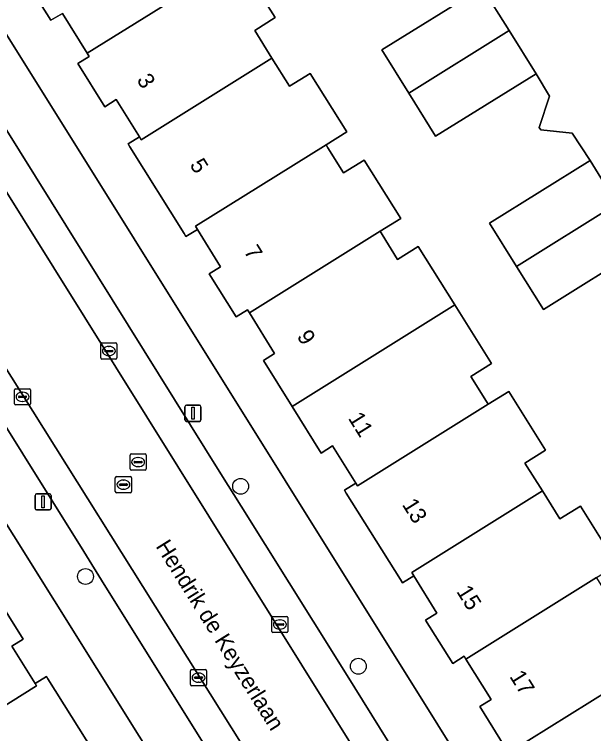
# Model space of a CAD drawing. Extents: x 159664 to 160323, y 385312 to 386115.
# Drawn here: x 159927.87 to 159963.61, y 385862.95 to 385907.34 of the extents above; entities that cross this region are included whole.
import ezdxf

# ---------------------------------------------------------------- set-up
doc = ezdxf.new("R2010")
doc.units = 0
for name, color, linetype in [('IMGEO_Boom', 7, 'Continuous'), ('IMGEO_Erf', 7, 'Continuous'), ('IMGEO_Kolk', 7, 'Continuous'), ('IMGEO_Lichtmast', 7, 'Continuous'), ('IMGEO_Openbare_ruimte_label', 7, 'Continuous'), ('IMGEO_Pand', 7, 'Continuous'), ('IMGEO_Pand_nummerreeks', 7, 'Continuous'), ('IMGEO_Parkeervlak_open', 7, 'Continuous'), ('IMGEO_Rijbaan_lokaal_open', 7, 'Continuous'), ('IMGEO_Rioolput', 7, 'Continuous'), ('IMGEO_Voetpad_open', 7, 'Continuous')]:
    doc.layers.add(name, color=color, linetype=linetype)

msp = doc.modelspace()

# ---------------------------------------------------------------- linework, layer by layer
at = {"layer": 'IMGEO_Boom'}
for centre in [(159941.826, 385878.212), (159932.253, 385872.645), (159949.091, 385867.107)]:
    msp.add_circle(centre, 0.489, dxfattribs=at)
at = {"layer": 'IMGEO_Erf'}
for points in [[(159941.668, 385910.746), (159943.959, 385907.144), (159942.697, 385906.342), (159943.76, 385904.635), (159944.842, 385902.898), (159946.116, 385903.694), (159948.37, 385900.087), (159947.098, 385899.292), (159947.215, 385899.104), (159948.182, 385897.557), (159949.451, 385898.349), (159951.702, 385894.746), (159950.432, 385893.952), (159950.56, 385893.747), (159951.516, 385892.22), (159952.789, 385893.013), (159955.045, 385889.406), (159957.308, 385885.786), (159956.037, 385884.985), (159956.992, 385883.452), (159957.104, 385883.272), (159958.378, 385884.068), (159960.644, 385880.436), (159959.372, 385879.642), (159960.442, 385877.929), (159961.525, 385876.196), (159962.797, 385876.99), (159965.055, 385873.373)], [(159958.359, 385861.761), (159956.578, 385864.614), (159957.282, 385865.054), (159955.73, 385867.547), (159955.617, 385867.728), (159954.914, 385867.287), (159953.242, 385869.952), (159953.938, 385870.393), (159952.514, 385872.691), (159951.81, 385872.251), (159951.682, 385872.457), (159948.342, 385877.799), (159948.237, 385877.967), (159948.941, 385878.407), (159947.505, 385880.707), (159946.801, 385880.267), (159945.009, 385883.136), (159943.23, 385885.984), (159943.927, 385886.419), (159942.371, 385888.916), (159942.254, 385889.104), (159941.55, 385888.665), (159939.887, 385891.334), (159940.584, 385891.764), (159939.157, 385894.067), (159938.453, 385893.627), (159938.334, 385893.817), (159934.996, 385899.159), (159934.884, 385899.339), (159935.584, 385899.784), (159934.151, 385902.084), (159933.44, 385901.637), (159931.786, 385904.304), (159932.486, 385904.738), (159932.364, 385904.934), (159930.832, 385907.387), (159930.108, 385906.981), (159928.212, 385910.024)], [(159966.709, 385892.983), (159960.514, 385889.12), (159958.853, 385891.785), (159957.191, 385894.449), (159963.385, 385898.312), (159962.286, 385900), (159960.342, 385900.203), (159960.248, 385900.347), (159960.879, 385902.296), (159960.053, 385903.678), (159953.86, 385899.814), (159952.198, 385902.478), (159950.535, 385905.142), (159956.729, 385909.006)], [(159925.825, 385908.577), (159972.737, 385833.507)], [(159945.912, 385846.253), (159912.237, 385900.05)], [(159926.629, 385871.625), (159928.408, 385868.777), (159927.704, 385868.337), (159929.146, 385866.036), (159929.85, 385866.475), (159929.937, 385866.335), (159933.298, 385860.954)]]:
    msp.add_lwpolyline(points, dxfattribs=at)
at = {"layer": 'IMGEO_Kolk'}
for p, q in [((159933.198, 385886.135), (159933.198, 385886.987)), ((159933.273, 385887.061), (159934.125, 385887.061)), ((159933.686, 385886.841), (159933.711, 385886.841)), ((159934.199, 385886.987), (159934.199, 385886.135)), ((159933.457, 385886.555), (159933.457, 385886.567)), ((159933.895, 385886.518), (159933.497, 385886.518)), ((159933.5, 385886.604), (159933.898, 385886.604)), ((159933.941, 385886.567), (159933.941, 385886.555)), ((159934.125, 385886.061), (159933.273, 385886.061)), ((159933.709, 385886.281), (159933.684, 385886.281)), ((159927.869, 385883.307), (159927.869, 385884.159)), ((159927.944, 385884.233), (159928.796, 385884.233)), ((159928.87, 385884.159), (159928.87, 385883.307)), ((159928.128, 385883.727), (159928.128, 385883.739)), ((159928.171, 385883.776), (159928.569, 385883.776)), ((159928.357, 385884.013), (159928.382, 385884.013)), ((159928.612, 385883.739), (159928.612, 385883.727)), ((159928.566, 385883.69), (159928.168, 385883.69)), ((159928.38, 385883.453), (159928.355, 385883.453)), ((159928.796, 385883.233), (159927.944, 385883.233)), ((159943.747, 385869.258), (159943.747, 385870.11)), ((159943.822, 385870.184), (159944.674, 385870.184)), ((159944.235, 385869.964), (159944.26, 385869.964)), ((159944.748, 385870.11), (159944.748, 385869.258)), ((159944.006, 385869.678), (159944.006, 385869.69)), ((159944.444, 385869.641), (159944.046, 385869.641)), ((159944.049, 385869.727), (159944.447, 385869.727)), ((159944.49, 385869.69), (159944.49, 385869.678)), ((159944.674, 385869.184), (159943.822, 385869.184)), ((159944.258, 385869.404), (159944.233, 385869.404)), ((159938.805, 385866.903), (159939.657, 385866.903)), ((159938.73, 385865.977), (159938.73, 385866.829)), ((159938.989, 385866.397), (159938.989, 385866.409)), ((159939.032, 385866.446), (159939.43, 385866.446)), ((159939.218, 385866.683), (159939.243, 385866.683)), ((159939.473, 385866.409), (159939.473, 385866.397)), ((159939.731, 385866.829), (159939.731, 385865.977)), ((159939.427, 385866.36), (159939.029, 385866.36)), ((159939.241, 385866.123), (159939.216, 385866.123)), ((159939.657, 385865.903), (159938.805, 385865.903))]:
    msp.add_line(p, q, dxfattribs=at)
for points in [[(159933.198, 385886.135), (159933.198, 385886.987)], [(159933.273, 385887.061), (159934.125, 385887.061)], [(159934.199, 385886.987), (159934.199, 385886.135)], [(159934.125, 385886.061), (159933.273, 385886.061)], [(159927.869, 385883.307), (159927.869, 385884.159)], [(159927.944, 385884.233), (159928.796, 385884.233)], [(159928.87, 385884.159), (159928.87, 385883.307)], [(159928.796, 385883.233), (159927.944, 385883.233)], [(159943.747, 385869.258), (159943.747, 385870.11)], [(159943.822, 385870.184), (159944.674, 385870.184)], [(159944.748, 385870.11), (159944.748, 385869.258)], [(159944.674, 385869.184), (159943.822, 385869.184)], [(159938.805, 385866.903), (159939.657, 385866.903)], [(159938.73, 385865.977), (159938.73, 385866.829)], [(159939.731, 385866.829), (159939.731, 385865.977)], [(159939.657, 385865.903), (159938.805, 385865.903)]]:
    msp.add_lwpolyline(points, dxfattribs=at)
for centre, radius, start, end in [((159933.275, 385886.985), 0.0765, 91.552, 178.448), ((159933.275, 385886.985), 0.0765, 91.552, 178.448), ((159934.123, 385886.985), 0.0765, 1.552, 88.448), ((159934.123, 385886.985), 0.0765, 1.552, 88.448), ((159933.497, 385886.564), 0.0403, 85.8775, 175.7526), ((159933.494, 385886.554), 0.0366, 178.938, 274.7102), ((159933.898, 385886.561), 0.043, 264.8664, 352.4533), ((159933.902, 385886.566), 0.0386, 1.7309, 96.639), ((159933.275, 385886.137), 0.0765, 181.552, 268.448), ((159933.275, 385886.137), 0.0765, 181.552, 268.448), ((159934.123, 385886.137), 0.0765, 271.552, 358.448), ((159934.123, 385886.137), 0.0765, 271.552, 358.448), ((159927.946, 385884.157), 0.0765, 91.552, 178.448), ((159927.946, 385884.157), 0.0765, 91.552, 178.448), ((159928.794, 385884.157), 0.0765, 1.552, 88.448), ((159928.794, 385884.157), 0.0765, 1.552, 88.448), ((159928.168, 385883.736), 0.0403, 85.8775, 175.7526), ((159928.165, 385883.726), 0.0366, 178.938, 274.7102), ((159928.569, 385883.733), 0.043, 264.8664, 352.4533), ((159928.573, 385883.738), 0.0386, 1.7309, 96.639), ((159927.946, 385883.309), 0.0765, 181.552, 268.448), ((159927.946, 385883.309), 0.0765, 181.552, 268.448), ((159928.794, 385883.309), 0.0765, 271.552, 358.448), ((159928.794, 385883.309), 0.0765, 271.552, 358.448), ((159943.824, 385870.108), 0.0765, 91.552, 178.448), ((159943.824, 385870.108), 0.0765, 91.552, 178.448), ((159944.672, 385870.108), 0.0765, 1.552, 88.448), ((159944.672, 385870.108), 0.0765, 1.552, 88.448), ((159944.046, 385869.687), 0.0403, 85.8775, 175.7526), ((159944.043, 385869.677), 0.0366, 178.938, 274.7102), ((159944.447, 385869.684), 0.043, 264.8664, 352.4533), ((159944.451, 385869.689), 0.0386, 1.7309, 96.639), ((159943.824, 385869.26), 0.0765, 181.552, 268.448), ((159943.824, 385869.26), 0.0765, 181.552, 268.448), ((159944.672, 385869.26), 0.0765, 271.552, 358.448), ((159944.672, 385869.26), 0.0765, 271.552, 358.448), ((159938.807, 385866.827), 0.0765, 91.552, 178.448), ((159938.807, 385866.827), 0.0765, 91.552, 178.448), ((159939.655, 385866.827), 0.0765, 1.552, 88.448), ((159939.655, 385866.827), 0.0765, 1.552, 88.448), ((159939.029, 385866.406), 0.0403, 85.8775, 175.7526), ((159939.026, 385866.396), 0.0366, 178.938, 274.7102), ((159939.43, 385866.403), 0.043, 264.8664, 352.4533), ((159939.434, 385866.408), 0.0386, 1.7309, 96.639), ((159938.807, 385865.979), 0.0765, 181.552, 268.448), ((159938.807, 385865.979), 0.0765, 181.552, 268.448), ((159939.655, 385865.979), 0.0765, 271.552, 358.448), ((159939.655, 385865.979), 0.0765, 271.552, 358.448)]:
    msp.add_arc(centre, radius, start, end, dxfattribs=at)
for centre, major_axis, ratio, start_param, end_param in [((159933.685, 385886.561), (-0.387, 0.002), 0.722429, 4.712389, 7.853982), ((159933.71, 385886.561), (-0.39, 0.002), 0.717154, 1.570796, 4.712389), ((159928.356, 385883.733), (-0.387, 0.002), 0.722429, 4.712389, 7.853982), ((159928.381, 385883.733), (-0.39, 0.002), 0.717154, 1.570796, 4.712389), ((159944.234, 385869.684), (-0.387, 0.002), 0.722429, 4.712389, 7.853982), ((159944.259, 385869.684), (-0.39, 0.002), 0.717154, 1.570796, 4.712389), ((159939.217, 385866.403), (-0.387, 0.002), 0.722429, 4.712389, 7.853982), ((159939.242, 385866.403), (-0.39, 0.002), 0.717154, 1.570796, 4.712389)]:
    msp.add_ellipse(centre, major_axis=major_axis, ratio=ratio, start_param=start_param, end_param=end_param, dxfattribs=at)
at = {"layer": 'IMGEO_Lichtmast'}
for p, q in [((159938.39, 385882.321), (159938.39, 385883.121)), ((159938.39, 385883.121), (159938.39, 385882.321)), ((159938.49, 385883.221), (159939.28, 385883.221)), ((159939.28, 385883.221), (159938.49, 385883.221)), ((159939.38, 385883.121), (159939.38, 385882.321)), ((159939.38, 385882.321), (159939.38, 385883.121)), ((159939.28, 385882.221), (159938.49, 385882.221)), ((159938.49, 385882.221), (159939.28, 385882.221)), ((159929.143, 385876.851), (159929.143, 385877.651)), ((159929.143, 385877.651), (159929.143, 385876.851)), ((159929.243, 385877.751), (159930.033, 385877.751)), ((159930.033, 385877.751), (159929.243, 385877.751)), ((159930.133, 385877.651), (159930.133, 385876.851)), ((159930.133, 385876.851), (159930.133, 385877.651)), ((159930.033, 385876.751), (159929.243, 385876.751)), ((159929.243, 385876.751), (159930.033, 385876.751))]:
    msp.add_line(p, q, dxfattribs=at)
for points in [[(159938.81, 385883.096), (159938.96, 385883.096), (159938.96, 385882.346), (159938.81, 385882.346), (159938.81, 385883.096)], [(159929.563, 385877.626), (159929.713, 385877.626), (159929.713, 385876.876), (159929.563, 385876.876), (159929.563, 385877.626)]]:
    msp.add_lwpolyline(points, dxfattribs=at)
for centre, start, end in [((159938.49, 385883.121), 90, 180), ((159938.49, 385883.121), 90, 180), ((159939.28, 385883.121), 0, 90), ((159939.28, 385883.121), 360, 90), ((159938.49, 385882.321), 180, 270), ((159938.49, 385882.321), 180, 270), ((159939.28, 385882.321), 270, 0), ((159939.28, 385882.321), 270, 0), ((159929.243, 385877.651), 90, 180), ((159929.243, 385877.651), 90, 180), ((159930.033, 385877.651), 0, 90), ((159930.033, 385877.651), 360, 90), ((159929.243, 385876.851), 180, 270), ((159929.243, 385876.851), 180, 270), ((159930.033, 385876.851), 270, 0), ((159930.033, 385876.851), 270, 0)]:
    msp.add_arc(centre, 0.1, start, end, dxfattribs=at)
at = {"layer": 'IMGEO_Pand'}
for points in [[(159940.313, 385910.151), (159939.351, 385911.692), (159940.621, 385912.485), (159938.246, 385916.289), (159928.966, 385910.495), (159928.212, 385910.024), (159930.108, 385906.981), (159930.832, 385907.387), (159932.364, 385904.934), (159940.426, 385909.97)], [(159943.76, 385904.635), (159942.697, 385906.342), (159943.959, 385907.144), (159941.668, 385910.746), (159940.426, 385909.97), (159932.364, 385904.934), (159932.486, 385904.738), (159931.786, 385904.304), (159933.44, 385901.637), (159934.151, 385902.084), (159935.584, 385899.784), (159935.699, 385899.599)], [(159958.391, 385906.342), (159956.729, 385909.006), (159950.535, 385905.142), (159952.198, 385902.478)], [(159952.198, 385902.478), (159953.86, 385899.814), (159960.053, 385903.678), (159958.391, 385906.342)], [(159948.37, 385900.087), (159946.116, 385903.694), (159944.842, 385902.898), (159943.76, 385904.635), (159935.699, 385899.599), (159935.584, 385899.784), (159934.884, 385899.339), (159934.996, 385899.159), (159938.334, 385893.817), (159938.453, 385893.627), (159939.157, 385894.067), (159939.039, 385894.257), (159947.098, 385899.292)], [(159949.451, 385898.349), (159948.182, 385897.557), (159947.215, 385899.104), (159947.098, 385899.292), (159939.039, 385894.257), (159939.157, 385894.067), (159940.584, 385891.764), (159939.887, 385891.334), (159941.55, 385888.665), (159942.254, 385889.104), (159942.371, 385888.916), (159950.432, 385893.952), (159951.702, 385894.746)], [(159965.047, 385895.648), (159963.385, 385898.312), (159957.191, 385894.449), (159958.853, 385891.785)], [(159958.853, 385891.785), (159960.514, 385889.12), (159966.709, 385892.983), (159965.047, 385895.648)], [(159952.789, 385893.013), (159951.516, 385892.22), (159950.56, 385893.747), (159950.432, 385893.952), (159942.371, 385888.916), (159943.927, 385886.419), (159943.23, 385885.984), (159945.009, 385883.136), (159955.045, 385889.406)], [(159957.104, 385883.272), (159956.992, 385883.452), (159956.037, 385884.985), (159957.308, 385885.786), (159955.045, 385889.406), (159945.009, 385883.136), (159946.801, 385880.267), (159947.505, 385880.707), (159948.941, 385878.407), (159949.046, 385878.239)], [(159959.372, 385879.642), (159960.644, 385880.436), (159958.378, 385884.068), (159957.104, 385883.272), (159949.046, 385878.239), (159948.941, 385878.407), (159948.237, 385877.967), (159948.342, 385877.799), (159951.682, 385872.457), (159951.81, 385872.251), (159952.514, 385872.691), (159952.386, 385872.897), (159960.442, 385877.929)], [(159965.055, 385873.373), (159962.797, 385876.99), (159961.525, 385876.196), (159960.442, 385877.929), (159952.386, 385872.897), (159952.514, 385872.691), (159953.938, 385870.393), (159953.242, 385869.952), (159954.914, 385867.287), (159955.617, 385867.728), (159955.73, 385867.547), (159963.784, 385872.579)], [(159966.135, 385871.644), (159964.857, 385870.861), (159963.9, 385872.394), (159963.784, 385872.579), (159955.73, 385867.547), (159957.282, 385865.054), (159956.578, 385864.614), (159958.359, 385861.761), (159968.387, 385868.026)], [(159929.146, 385866.036), (159927.704, 385868.337), (159928.408, 385868.777), (159926.629, 385871.625), (159916.606, 385865.352), (159918.841, 385861.771), (159920.113, 385862.566), (159921.067, 385861.04), (159921.183, 385860.855), (159929.234, 385865.895)], [(159970.454, 385861.889), (159970.337, 385862.075), (159969.371, 385863.613), (159970.642, 385864.403), (159968.387, 385868.026), (159958.359, 385861.761), (159960.147, 385858.897), (159960.851, 385859.337), (159962.4, 385856.857)], [(159932.716, 385860.319), (159933.42, 385860.759), (159933.298, 385860.954), (159929.937, 385866.335), (159929.85, 385866.475), (159929.146, 385866.036), (159929.234, 385865.895), (159921.183, 385860.855), (159919.912, 385860.06), (159922.174, 385856.437), (159923.446, 385857.232), (159924.544, 385855.476), (159932.594, 385860.514)]]:
    msp.add_lwpolyline(points, close=True, dxfattribs=at)
at = {"layer": 'IMGEO_Parkeervlak_open'}
for points in [[(159909.345, 385925.272), (159966.54, 385833.611)], [(159961.733, 385830.677), (159904.47, 385921.952)], [(159940.61, 385878.988), (159923.431, 385906.517)], [(159920.833, 385892.269), (159932.15, 385874.182)], [(159941.861, 385876.989), (159940.61, 385878.988)], [(159947.782, 385867.52), (159941.861, 385876.989)], [(159932.15, 385874.182), (159933.418, 385872.158)], [(159933.418, 385872.158), (159941.066, 385859.92)], [(159948.866, 385865.766), (159947.782, 385867.52)], [(159952.389, 385860.121), (159948.866, 385865.766)]]:
    msp.add_lwpolyline(points, dxfattribs=at)
at = {"layer": 'IMGEO_Rijbaan_lokaal_open'}
msp.add_lwpolyline([(159961.733, 385830.677), (159966.54, 385833.611), (159909.345, 385925.272), (159909.214, 385925.452), (159904.229, 385922.375), (159904.391, 385922.078), (159904.47, 385921.952)], close=True, dxfattribs=at)
at = {"layer": 'IMGEO_Rioolput'}
for p, q in [((159935.078, 385880.208), (159935.93, 385880.208)), ((159935.003, 385879.282), (159935.003, 385880.134)), ((159935.262, 385879.702), (159935.262, 385879.714)), ((159935.305, 385879.751), (159935.703, 385879.751)), ((159935.491, 385879.988), (159935.516, 385879.988)), ((159935.746, 385879.714), (159935.746, 385879.702)), ((159936.004, 385880.134), (159936.004, 385879.282)), ((159935.7, 385879.665), (159935.302, 385879.665)), ((159935.514, 385879.428), (159935.489, 385879.428)), ((159935.93, 385879.208), (159935.078, 385879.208)), ((159934.096, 385877.888), (159934.096, 385878.74)), ((159934.171, 385878.814), (159935.023, 385878.814)), ((159934.584, 385878.594), (159934.609, 385878.594)), ((159935.097, 385878.74), (159935.097, 385877.888)), ((159934.355, 385878.308), (159934.355, 385878.32)), ((159934.793, 385878.271), (159934.395, 385878.271)), ((159934.398, 385878.357), (159934.796, 385878.357)), ((159934.607, 385878.034), (159934.582, 385878.034)), ((159934.839, 385878.32), (159934.839, 385878.308)), ((159935.023, 385877.814), (159934.171, 385877.814))]:
    msp.add_line(p, q, dxfattribs=at)
for points in [[(159935.078, 385880.208), (159935.93, 385880.208)], [(159935.003, 385879.282), (159935.003, 385880.134)], [(159936.004, 385880.134), (159936.004, 385879.282)], [(159935.93, 385879.208), (159935.078, 385879.208)], [(159934.096, 385877.888), (159934.096, 385878.74)], [(159934.171, 385878.814), (159935.023, 385878.814)], [(159935.097, 385878.74), (159935.097, 385877.888)], [(159935.023, 385877.814), (159934.171, 385877.814)]]:
    msp.add_lwpolyline(points, dxfattribs=at)
for centre, radius, start, end in [((159935.08, 385880.132), 0.0765, 91.552, 178.448), ((159935.08, 385880.132), 0.0765, 91.552, 178.448), ((159935.928, 385880.132), 0.0765, 1.552, 88.448), ((159935.928, 385880.132), 0.0765, 1.552, 88.448), ((159935.302, 385879.711), 0.0403, 85.8775, 175.7526), ((159935.707, 385879.713), 0.0386, 1.7309, 96.639), ((159935.08, 385879.284), 0.0765, 181.552, 268.448), ((159935.08, 385879.284), 0.0765, 181.552, 268.448), ((159935.299, 385879.701), 0.0366, 178.938, 274.7102), ((159935.703, 385879.708), 0.043, 264.8664, 352.4533), ((159935.928, 385879.284), 0.0765, 271.552, 358.448), ((159935.928, 385879.284), 0.0765, 271.552, 358.448), ((159934.173, 385878.738), 0.0765, 91.552, 178.448), ((159934.173, 385878.738), 0.0765, 91.552, 178.448), ((159935.021, 385878.738), 0.0765, 1.552, 88.448), ((159935.021, 385878.738), 0.0765, 1.552, 88.448), ((159934.395, 385878.317), 0.0403, 85.8775, 175.7526), ((159934.392, 385878.307), 0.0366, 178.938, 274.7102), ((159934.796, 385878.314), 0.043, 264.8664, 352.4533), ((159934.8, 385878.319), 0.0386, 1.7309, 96.639), ((159934.173, 385877.89), 0.0765, 181.552, 268.448), ((159934.173, 385877.89), 0.0765, 181.552, 268.448), ((159935.021, 385877.89), 0.0765, 271.552, 358.448), ((159935.021, 385877.89), 0.0765, 271.552, 358.448)]:
    msp.add_arc(centre, radius, start, end, dxfattribs=at)
for centre, major_axis, ratio, start_param, end_param in [((159935.49, 385879.708), (-0.387, 0.002), 0.722429, 4.712389, 7.853982), ((159935.515, 385879.708), (-0.39, 0.002), 0.717154, 1.570796, 4.712389), ((159934.583, 385878.314), (-0.387, 0.002), 0.722429, 4.712389, 7.853982), ((159934.608, 385878.314), (-0.39, 0.002), 0.717154, 1.570796, 4.712389)]:
    msp.add_ellipse(centre, major_axis=major_axis, ratio=ratio, start_param=start_param, end_param=end_param, dxfattribs=at)
at = {"layer": 'IMGEO_Voetpad_open'}
for points in [[(159984.547, 385816.744), (159983.8, 385816.278), (159981.326, 385820.244), (159983.037, 385821.314), (159977.037, 385830.931), (159976.287, 385830.471), (159975.949, 385831.023), (159974.168, 385833.87), (159973.941, 385834.239), (159973.932, 385834.253), (159972.737, 385833.507), (159925.825, 385908.577), (159923.736, 385911.957), (159911.405, 385931.658), (159907.344, 385929.109)], [(159901.635, 385925.571), (159897.762, 385923.148), (159910.117, 385903.4), (159912.237, 385900.05), (159945.912, 385846.253), (159943.437, 385844.726), (159942.68, 385844.254), (159943.473, 385842.986), (159946.689, 385845.008), (159959.474, 385824.596), (159961.377, 385821.523)], [(159912.668, 385923.681), (159918.241, 385914.788), (159919.709, 385912.471), (159920.762, 385910.787), (159921.132, 385911.01), (159923.812, 385906.761), (159923.431, 385906.517), (159940.61, 385878.988), (159941.861, 385876.989), (159947.782, 385867.52), (159948.866, 385865.766), (159952.389, 385860.121), (159953.801, 385857.87), (159958.89, 385849.7), (159960.317, 385847.412), (159966.363, 385837.715), (159967.458, 385835.954), (159984.172, 385809.147)], [(159958.307, 385832.363), (159956.044, 385836.02), (159954.942, 385837.782), (159942.352, 385857.909), (159941.066, 385859.92), (159933.418, 385872.158), (159932.15, 385874.182), (159920.833, 385892.269), (159919.574, 385894.292), (159915.224, 385901.204), (159914.841, 385900.959), (159912.178, 385905.223), (159912.562, 385905.459), (159911.363, 385907.393), (159910.452, 385908.848), (159904.433, 385918.439)], [(159956.729, 385909.006), (159958.391, 385906.342), (159960.053, 385903.678), (159960.879, 385902.296), (159960.248, 385900.347), (159960.342, 385900.203), (159962.286, 385900), (159963.385, 385898.312), (159965.047, 385895.648)]]:
    msp.add_lwpolyline(points, dxfattribs=at)

# ---------------------------------------------------------------- texts
at = {"layer": 'IMGEO_Openbare_ruimte_label'}
msp.add_text('Hendrik de Keyzerlaan', height=1, rotation=302.0054, dxfattribs=at).set_placement((159936.56, 385874.515))
at = {"layer": 'IMGEO_Pand_nummerreeks'}
for s, rotation, p in [('3', 301.9594, (159935.385, 385903.296)), ('5', 301.9995, (159938.658, 385898.054)), ('7', 301.9651, (159941.995, 385892.71)), ('9', 302.0339, (159945.269, 385887.47)), ('11', 301.988, (159948.43, 385882.414)), ('13', 302.0052, (159951.76, 385877.085)), ('15', 302.0167, (159955.11, 385871.725)), ('17', 301.9422, (159958.388, 385866.479))]:
    msp.add_text(s, height=1, rotation=rotation, dxfattribs=at).set_placement(p)

doc.saveas('drawing.dxf')
